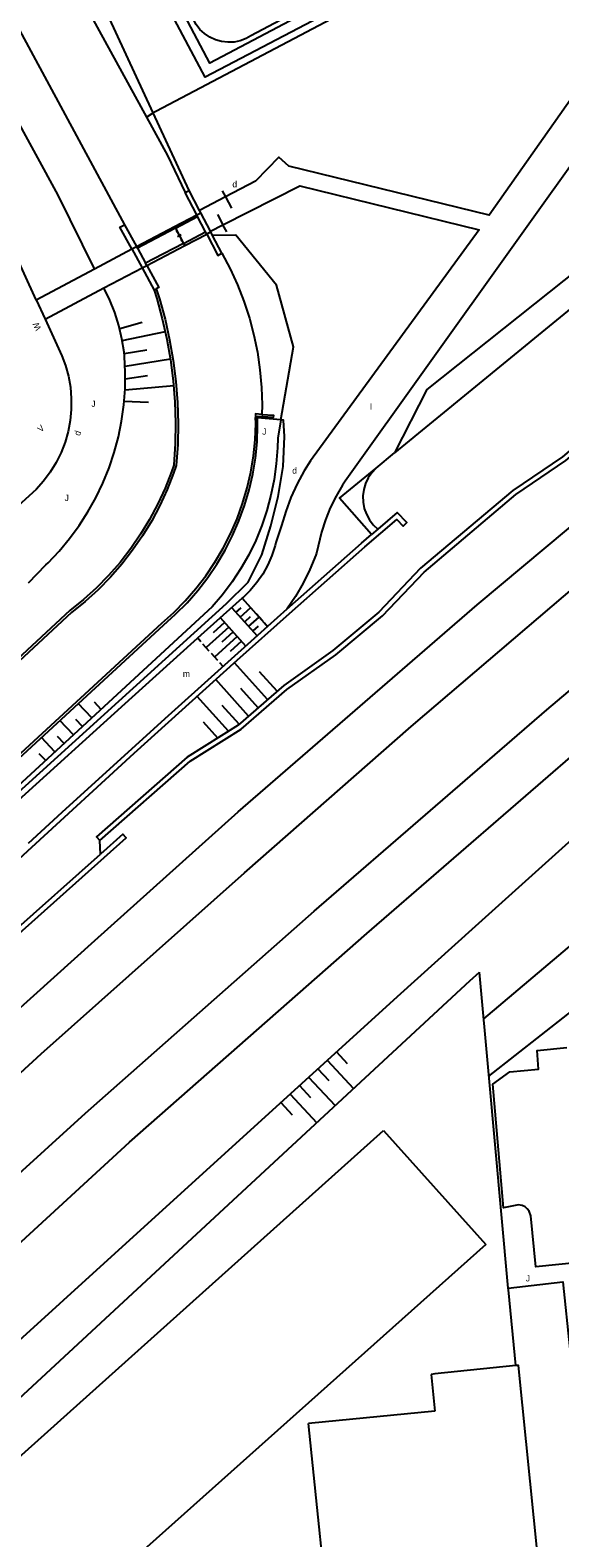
# Model space of a CAD drawing. Extents: x 134999 to 136502, y 457398 to 459002.
# Drawn here: x 136118.6 to 136160.8, y 457501.4 to 457621.4 of the extents above; entities that cross this region are included whole.
import ezdxf

# ---------------------------------------------------------------- set-up
doc = ezdxf.new("R2010")
doc.units = 0
for name, color, linetype in [('RI_DGTB_18', 7, 'Continuous'), ('RI_DGTB_19', 7, 'Continuous'), ('RI_DGTB_2', 7, 'Continuous'), ('RI_DGTB_28', 7, 'Continuous'), ('RI_DGTB_29', 7, 'Continuous'), ('RI_DGTB_30', 7, 'Continuous'), ('RI_DGTB_31', 7, 'Continuous'), ('RI_DGTB_43', 7, 'Continuous'), ('RI_DGTB_48', 7, 'Continuous'), ('RI_DGTB_49', 7, 'Continuous'), ('RI_DGTB_53', 7, 'Continuous'), ('RI_DGTB_54', 7, 'Continuous'), ('RI_DGTB_55', 7, 'Continuous'), ('RI_DGTB_58', 7, 'Continuous'), ('RI_DGTB_6', 7, 'Continuous')]:
    doc.layers.add(name, color=color, linetype=linetype)

msp = doc.modelspace()

# ---------------------------------------------------------------- linework, layer by layer
at = {"layer": 'RI_DGTB_18'}
for p, q in [((136128.415, 457614.798), (136122.744, 457627.053)), ((136131.267, 457608.633), (136128.415, 457614.798)), ((136125.737, 457597.628), (136127.534, 457598.15)), ((136125.948, 457596.681), (136129.371, 457597.387)), ((136126.095, 457595.656), (136127.906, 457595.934)), ((136126.161, 457594.639), (136129.776, 457595.221)), ((136126.161, 457592.756), (136130.037, 457593.101)), ((136126.18, 457593.639), (136127.946, 457593.894)), ((136126.067, 457591.851), (136128.024, 457591.775)), ((136137.509, 457568.096), (136134.867, 457571.023)), ((136138.263, 457568.753), (136136.861, 457570.307)), ((136136, 457566.783), (136133.378, 457569.687)), ((136124.26, 457567.313), (136123.721, 457567.889)), ((136134.397, 457565.574), (136131.892, 457568.349)), ((136136.754, 457567.439), (136135.376, 457568.967)), ((136123.525, 457566.635), (136122.447, 457567.786)), ((136135.246, 457566.126), (136133.891, 457567.627)), ((136122.056, 457565.279), (136120.977, 457566.43)), ((136122.79, 457565.957), (136122.261, 457566.522)), ((136133.538, 457565.033), (136132.407, 457566.287)), ((136120.586, 457563.922), (136119.507, 457565.075)), ((136121.321, 457564.601), (136120.801, 457565.155)), ((136119.851, 457563.244), (136119.342, 457563.787)), ((136142.255, 457539.379), (136144.354, 457537.128)), ((136142.995, 457540.052), (136143.851, 457539.134)), ((136140.775, 457538.033), (136142.887, 457535.768)), ((136141.515, 457538.706), (136142.388, 457537.77)), ((136139.295, 457536.688), (136141.421, 457534.409)), ((136140.035, 457537.361), (136140.925, 457536.406)), ((136138.556, 457536.015), (136139.463, 457535.042))]:
    msp.add_line(p, q, dxfattribs=at)
for points in [[(136123.733, 457602.393), (136120.854, 457608.26), (136113.226, 457622.174), (136108.621, 457631.115), (136104.943, 457638.994), (136101.264, 457646.446), (136083.989, 457678.217), (136077.85, 457689.911), (136077.399, 457690.806), (136074.236, 457697.397), (136072.278, 457700.64), (136071.067, 457702.994), (136069.704, 457704.875), (136065.561, 457709.646), (136062.974, 457712.597), (136061.189, 457715.009), (136060.471, 457716.789), (136060.125, 457718.639), (136060.201, 457718.837), (136061.046, 457719.422)], [(136138.561, 457590.37), (136139.56, 457596.18), (136138.21, 457601.09), (136134.98, 457605.06), (136133.129, 457605.049)], [(136118.479, 457577.398), (136119.864, 457578.813), (136120.035, 457578.981), (136120.922, 457579.92), (136121.75, 457580.913), (136122.514, 457581.954), (136123.213, 457583.041), (136123.843, 457584.169), (136124.402, 457585.334), (136124.888, 457586.531), (136125.299, 457587.757), (136125.633, 457589.005), (136125.89, 457590.271), (136126.067, 457591.551), (136126.166, 457592.839), (136126.184, 457594.131), (136126.122, 457595.422), (136126.085, 457595.763), (136125.918, 457596.827), (136125.672, 457597.875), (136125.35, 457598.901), (136124.951, 457599.901), (136124.48, 457600.869)], [(136138.561, 457590.37), (136138.31, 457588.91), (136138.293, 457588.131), (136138.2, 457586.866), (136138.027, 457585.61), (136137.776, 457584.367), (136137.447, 457583.143), (136137.041, 457581.942), (136136.56, 457580.768), (136136.007, 457579.628), (136135.382, 457578.524), (136134.689, 457577.462), (136133.931, 457576.446), (136133.11, 457575.48), (136049.78, 457498.58), (136039.98, 457488.88)], [(136146.138, 457586.524), (136145.809, 457586.152), (136145.522, 457585.741), (136145.303, 457585.29), (136145.158, 457584.809), (136145.092, 457584.312), (136145.105, 457583.81), (136145.198, 457583.317), (136145.368, 457582.845), (136145.611, 457582.405), (136145.92, 457582.01), (136146.288, 457581.669)], [(136154.701, 457542.678), (136190.72, 457573.09)]]:
    msp.add_lwpolyline(points, dxfattribs=at)
at = {"layer": 'RI_DGTB_19'}
msp.add_lwpolyline([(136287.155, 457698.697), (136238.43, 457663.49), (136206.108, 457637.341), (136150.17, 457592.78), (136147.611, 457587.732)], dxfattribs=at)
at = {"layer": 'RI_DGTB_2'}
for p, q in [((136150.513, 457514.376), (136150.81, 457511.455)), ((136150.81, 457511.455), (136140.767, 457510.459))]:
    msp.add_line(p, q, dxfattribs=at)
for points in [[(136157.251, 457515.068), (136150.808, 457514.408), (136150.513, 457514.376)], [(136159.023, 457499.818), (136157.47, 457515.09), (136157.251, 457515.068)], [(136142.639, 457492.204), (136140.767, 457510.459)]]:
    msp.add_lwpolyline(points, dxfattribs=at)
at = {"layer": 'RI_DGTB_28'}
for points in [[(136037.283, 457469.498), (136060.858, 457491.192), (136077.767, 457506.848), (136100.544, 457528.017), (136123.767, 457548.921), (136135.16, 457559.16), (136154.18, 457575.647), (136163.226, 457583.192)], [(136018.029, 457438.107), (136028.57, 457448.058), (136116.844, 457529.556), (136123.03, 457535.178), (136141.207, 457551.252), (136159.733, 457567.276), (136171.103, 457576.881)], [(136079.929, 457503.547), (136119.498, 457539.892), (136135.662, 457554.291), (136148.931, 457565.95), (136162.141, 457577.226)], [(136000, 457415.892), (136092.119, 457501.222), (136126.526, 457532.85), (136145.405, 457549.48), (136163.787, 457565.389)]]:
    msp.add_lwpolyline(points, dxfattribs=at)
at = {"layer": 'RI_DGTB_31'}
for p, q in [((136134.655, 457575.405), (136136.668, 457573.164)), ((136134.99, 457575.032), (136135.411, 457575.41)), ((136135.326, 457574.658), (136136.167, 457575.414)), ((136135.496, 457576.161), (136135.748, 457575.881)), ((136135.915, 457575.694), (136136.419, 457575.134)), ((136134.426, 457573.856), (136132.615, 457572.23)), ((136134.09, 457574.231), (136133.184, 457573.418)), ((136135.771, 457572.359), (136133.754, 457574.605)), ((136135.716, 457574.32), (136136.137, 457574.698)), ((136135.997, 457573.911), (136136.838, 457574.667)), ((136136.37, 457573.555), (136136.791, 457573.933)), ((136136.586, 457574.947), (136137.09, 457574.387)), ((136137.257, 457574.2), (136137.509, 457573.92)), ((136132.195, 457572.698), (136131.943, 457572.979)), ((136135.098, 457573.108), (136133.288, 457571.482)), ((136134.762, 457573.482), (136133.857, 457572.669)), ((136135.434, 457572.733), (136134.529, 457571.92)), ((136132.867, 457571.95), (136132.363, 457572.511)), ((136133.54, 457571.201), (136133.036, 457571.762)), ((136133.96, 457570.733), (136133.708, 457571.014))]:
    msp.add_line(p, q, dxfattribs=at)
at = {"layer": 'RI_DGTB_48'}
for p, q in [((136127.863, 457614.463), (136128.415, 457614.798)), ((136130.172, 457605.618), (136131.941, 457606.547)), ((136130.172, 457605.618), (136127.143, 457604.027)), ((136130.172, 457605.618), (136130.098, 457605.757)), ((136130.172, 457605.618), (136130.815, 457604.412)), ((136130.221, 457605.355), (136130.363, 457605.431)), ((136130.292, 457605.393), (136130.674, 457604.678)), ((136130.34, 457604.959), (136130.626, 457605.111)), ((136130.815, 457604.412), (136132.568, 457605.331)), ((136130.602, 457604.639), (136130.745, 457604.716)), ((136130.815, 457604.412), (136130.841, 457604.365)), ((136130.841, 457604.365), (136130.91, 457604.236)), ((136136.557, 457590.549), (136136.712, 457590.535)), ((136138.561, 457590.37), (136136.712, 457590.535)), ((136146.138, 457586.524), (136147.611, 457587.732)), ((136146.288, 457581.669), (136145.773, 457581.225)), ((136155.118, 457538.113), (136168.84, 457548.91)), ((136153.604, 457545.701), (136154.361, 457546.402)), ((136155.106, 457538.24), (136154.361, 457546.402))]:
    msp.add_line(p, q, dxfattribs=at)
for points in [[(136281.046, 457690.273), (136240.03, 457661.16), (136190.68, 457623.04), (136147.611, 457587.732)], [(136199.877, 457656.368), (136197.799, 457654.906), (136199.269, 457652.172), (136128.657, 457614.944), (136128.415, 457614.798)], [(136130.815, 457604.412), (136128.459, 457603.174), (136127.792, 457602.827)], [(136039.98, 457488.88), (136114.51, 457557.86), (136134.24, 457575.75), (136135.96, 457577.45), (136137.06, 457579.62), (136137.76, 457581.92), (136138.36, 457584.26), (136138.74, 457586.64), (136138.86, 457589.03), (136138.78, 457590.35), (136138.561, 457590.37)], [(136145.773, 457581.225), (136143.23, 457584.14), (136146.138, 457586.524)], [(136139.245, 457574.935), (136145.25, 457580.25), (136147.8, 457582.43), (136148.29, 457581.9), (136148.59, 457582.18), (136147.82, 457582.99), (136146.288, 457581.669)], [(136139.038, 457575.282), (136144.99, 457580.55), (136145.773, 457581.225)], [(136153.604, 457545.701), (136075.231, 457473.057), (136050.685, 457449.844)], [(136156.658, 457521.229), (136155.106, 457538.24)], [(136156.658, 457521.229), (136160.993, 457521.738), (136161.563, 457516.382)], [(136157.251, 457515.068), (136156.67, 457521.098), (136156.658, 457521.229)]]:
    msp.add_lwpolyline(points, dxfattribs=at)
at = {"layer": 'RI_DGTB_49'}
for p, q in [((136133.89, 457608.6), (136134.157, 457608.111)), ((136134.157, 457608.111), (136134.64, 457607.22)), ((136133.51, 457606.71), (136133.952, 457605.891)), ((136134.26, 457605.32), (136133.952, 457605.891))]:
    msp.add_line(p, q, dxfattribs=at)
msp.add_lwpolyline([(136179.214, 457685.457), (136196.623, 457652.376), (136132.905, 457618.765), (136115.046, 457652.608)], dxfattribs=at)
at = {"layer": 'RI_DGTB_53'}
for p, q in [((136134.157, 457608.111), (136132.095, 457607.036)), ((136132.954, 457605.387), (136133.952, 457605.891)), ((136137.509, 457573.92), (136135.496, 457576.161))]:
    msp.add_line(p, q, dxfattribs=at)
for points in [[(136274.02, 457704.6), (136181.17, 457638.65), (136180.259, 457637.981), (136178.643, 457636.717), (136177.077, 457635.39), (136175.564, 457634.004), (136174.106, 457632.56), (136172.706, 457631.06), (136171.365, 457629.507), (136170.086, 457627.902), (136168.87, 457626.249), (136167.72, 457624.55), (136155.149, 457606.662), (136139.206, 457610.563), (136138.409, 457611.28), (136136.554, 457609.361), (136134.157, 457608.111)], [(136180.699, 457634.358), (136179.21, 457633.106), (136177.755, 457631.779), (136176.355, 457630.393), (136175.013, 457628.952), (136173.73, 457627.458), (136172.509, 457625.913), (136171.352, 457624.319), (136170.26, 457622.68), (136143.69, 457585.47), (136143.48, 457585.159), (136142.952, 457584.279), (136142.495, 457583.36), (136142.11, 457582.409), (136141.8, 457581.43), (136141.41, 457579.74), (136141.351, 457579.583), (136140.88, 457578.453), (136140.335, 457577.357), (136139.721, 457576.298), (136139.038, 457575.282)], [(136133.952, 457605.891), (136140.082, 457608.987), (136154.335, 457605.479), (136140.92, 457587.11), (136140.414, 457586.297), (136139.854, 457585.259), (136139.365, 457584.185), (136138.949, 457583.08), (136138.61, 457581.95), (136138.17, 457580.6), (136138.107, 457580.352), (136137.855, 457579.567), (136137.527, 457578.81), (136137.128, 457578.088), (136136.66, 457577.408), (136136.13, 457576.777), (136135.54, 457576.2), (136135.496, 457576.161)], [(136135.496, 457576.161), (136132.2, 457573.21), (136126.142, 457567.759), (136117.379, 457559.784), (136108.67, 457551.75), (136038.83, 457487.12), (136037.76, 457487.34)], [(136118.739, 457556.35), (136001.646, 457448.073), (136001.584, 457448.047), (136001.491, 457447.948), (136001.297, 457447.659), (136001.174, 457447.334), (136001.128, 457446.989), (136001.162, 457446.643), (136001.274, 457446.314), (136001.458, 457446.019), (136001.494, 457445.983), (136003.855, 457443.43)], [(136223.823, 457529.55), (136158.851, 457522.931), (136158.451, 457527.001), (136158.311, 457527.362), (136158.167, 457527.561), (136157.993, 457527.715), (136157.759, 457527.821), (136157.481, 457527.865), (136157.341, 457527.851), (136156.291, 457527.631), (136155.421, 457537.481), (136156.771, 457538.471), (136159.051, 457538.661), (136158.961, 457540.161), (136161.311, 457540.401)]]:
    msp.add_lwpolyline(points, dxfattribs=at)
at = {"layer": 'RI_DGTB_54'}
for p, q in [((136130.098, 457605.757), (136131.868, 457606.686)), ((136131.868, 457606.686), (136132.19, 457606.854)), ((136127.067, 457604.168), (136130.098, 457605.757)), ((136130.91, 457604.236), (136132.661, 457605.154)), ((136132.986, 457605.325), (136132.661, 457605.154)), ((136123.733, 457602.393), (136126.698, 457603.975)), ((136126.698, 457603.975), (136127.067, 457604.168)), ((136127.886, 457602.65), (136130.91, 457604.236)), ((136127.515, 457602.469), (136127.886, 457602.65)), ((136119.097, 457599.931), (136123.733, 457602.393)), ((136124.48, 457600.869), (136127.515, 457602.469)), ((136119.806, 457598.386), (136124.48, 457600.869)), ((136119.097, 457599.931), (136119.806, 457598.386)), ((136139.038, 457575.282), (136137.509, 457573.92)), ((136124.201, 457555.799), (136124.15, 457556.88))]:
    msp.add_line(p, q, dxfattribs=at)
for points in [[(136201.91, 457620.7), (136190.61, 457611.77), (136186.61, 457609.14), (136179.16, 457603.09), (136175.79, 457599.657), (136169.445, 457594.492), (136163.151, 457589.266), (136160.973, 457587.433), (136157.02, 457584.75), (136149.68, 457578.55), (136146.37, 457575.05), (136142.71, 457571.99), (136138.8, 457569.22), (136135.17, 457566.06), (136131.1, 457563.5), (136123.89, 457557.18), (136124.15, 457556.88)], [(136124.15, 457556.88), (136131.34, 457563.18), (136135.41, 457565.74), (136139.04, 457568.9), (136142.95, 457571.67), (136146.65, 457574.75), (136149.96, 457578.25), (136157.26, 457584.43), (136161.227, 457587.127), (136164.003, 457589.463), (136170.011, 457594.444), (136176.07, 457599.363), (136179.42, 457602.79), (136186.85, 457608.82), (136190.85, 457611.45), (136202.15, 457620.38), (136201.91, 457620.7)], [(136119.097, 457599.931), (136114.827, 457609.237)], [(136119.806, 457598.386), (136121.147, 457595.463), (136121.431, 457594.688), (136121.662, 457593.832), (136121.814, 457592.959), (136121.888, 457592.075), (136121.882, 457591.189), (136121.796, 457590.307), (136121.63, 457589.436), (136121.387, 457588.583), (136121.068, 457587.756), (136120.676, 457586.961), (136120.214, 457586.205), (136119.685, 457585.493), (136119.095, 457584.832), (136111.064, 457577.555)], [(136137.509, 457573.92), (136129.318, 457566.565), (136121.128, 457559.103), (136118.461, 457556.65)], [(136118.739, 457556.35), (136126.891, 457563.819), (136135.096, 457571.229), (136139.245, 457574.935)], [(136099.306, 457533.214), (136097.54, 457531.58), (136097.82, 457531.28), (136100.141, 457533.431), (136108.79, 457541.376), (136117.493, 457549.263), (136126.25, 457557.09), (136125.99, 457557.39), (136124.201, 457555.799)], [(136161.725, 457556.948), (136154.02, 457550.03), (136147.81, 457544.43), (136040.89, 457447.21), (136022.964, 457431.301)], [(136099.306, 457533.214), (136108.219, 457541.396), (136117.185, 457549.518), (136124.201, 457555.799)]]:
    msp.add_lwpolyline(points, dxfattribs=at)
at = {"layer": 'RI_DGTB_55'}
for points in [[(136196.949, 457655.273), (136198.574, 457652.238), (136132.548, 457617.637), (136114.894, 457650.812), (136113.527, 457650.075), (136097.454, 457680.477), (136098.843, 457681.226), (136081.172, 457714.844)], [(136193.021, 457650.992), (136136.179, 457620.934), (136135.798, 457620.721), (136135.33, 457620.544), (136134.839, 457620.443), (136134.338, 457620.422), (136133.841, 457620.48), (136133.359, 457620.617), (136132.905, 457620.829), (136132.49, 457621.11), (136132.125, 457621.453), (136131.82, 457621.85), (136131.581, 457622.291), (136084.467, 457711.393)]]:
    msp.add_lwpolyline(points, dxfattribs=at)
at = {"layer": 'RI_DGTB_58'}
for p, q in [((136102.393, 457649.868), (136126.134, 457605.889)), ((136121.392, 457626.305), (136127.863, 457614.463)), ((136130.945, 457608.465), (136131.267, 457608.633)), ((136132.095, 457607.036), (136131.267, 457608.633)), ((136131.868, 457606.686), (136130.945, 457608.465)), ((136131.941, 457606.547), (136131.868, 457606.686)), ((136132.568, 457605.331), (136131.941, 457606.547)), ((136132.19, 457606.854), (136132.095, 457607.036)), ((136132.954, 457605.387), (136132.19, 457606.854)), ((136126.134, 457605.889), (136127.067, 457604.168)), ((136132.661, 457605.154), (136132.568, 457605.331)), ((136132.986, 457605.325), (136132.954, 457605.387)), ((136133.011, 457605.277), (136132.986, 457605.325)), ((136133.129, 457605.049), (136133.011, 457605.277)), ((136133.867, 457603.631), (136133.129, 457605.049)), ((136126.698, 457603.975), (136127.515, 457602.469)), ((136127.067, 457604.168), (136127.143, 457604.027)), ((136127.143, 457604.027), (136127.792, 457602.827)), ((136127.886, 457602.65), (136127.792, 457602.827)), ((136127.515, 457602.469), (136128.473, 457600.693)), ((136128.652, 457600.789), (136128.473, 457600.693))]:
    msp.add_line(p, q, dxfattribs=at)
for points in [[(136127.863, 457614.463), (136129.538, 457611.397), (136130.945, 457608.465)], [(136126.698, 457603.975), (136125.755, 457605.716), (136126.134, 457605.889)], [(136132.661, 457605.154), (136133.553, 457603.444), (136133.867, 457603.631)], [(136127.886, 457602.65), (136128.842, 457600.892), (136128.652, 457600.789)], [(136133.867, 457603.631), (136134.524, 457602.39), (136135.109, 457601.114), (136135.62, 457599.807), (136136.056, 457598.472), (136136.415, 457597.115), (136136.696, 457595.74), (136136.899, 457594.35), (136137.022, 457592.952), (136137.066, 457591.549), (136137.056, 457590.802)], [(136128.652, 457600.789), (136128.901, 457599.994), (136129.344, 457598.377), (136129.71, 457596.741), (136129.998, 457595.089), (136130.206, 457593.425), (136130.335, 457591.753), (136130.384, 457590.077), (136130.353, 457588.401), (136130.242, 457586.728), (136130.03, 457586.114), (136129.521, 457584.817), (136128.938, 457583.551), (136128.284, 457582.322), (136127.56, 457581.131), (136126.769, 457579.985), (136125.913, 457578.885), (136124.996, 457577.837), (136124.02, 457576.842), (136122.988, 457575.906), (136121.905, 457575.03), (136109.003, 457563.066), (136066.932, 457524.706), (136036.925, 457496.996)], [(136128.473, 457600.693), (136128.683, 457600.024), (136129.129, 457598.412), (136129.498, 457596.78), (136129.788, 457595.133), (136130, 457593.473), (136130.131, 457591.805), (136130.183, 457590.133), (136130.155, 457588.46), (136130.047, 457586.791), (136130.038, 457586.747), (136129.857, 457586.221), (136129.352, 457584.929), (136128.773, 457583.668), (136128.123, 457582.442), (136127.403, 457581.256), (136126.616, 457580.114), (136125.765, 457579.019), (136124.851, 457577.974), (136123.88, 457576.984), (136122.852, 457576.052), (136121.773, 457575.18), (136108.868, 457563.214)], [(136137.056, 457590.802), (136136.55, 457590.836), (136136.557, 457590.549)], [(136137.056, 457590.802), (136137.98, 457590.74), (136137.96, 457590.54), (136136.71, 457590.624), (136136.712, 457590.535)], [(136037.808, 457490.028), (136129.079, 457574.169), (136130.044, 457575.032), (136130.955, 457575.953), (136131.806, 457576.929), (136132.596, 457577.955), (136133.321, 457579.028), (136133.978, 457580.143), (136134.565, 457581.298), (136135.08, 457582.486), (136135.52, 457583.703), (136135.885, 457584.946), (136136.172, 457586.209), (136136.38, 457587.487), (136136.51, 457588.775), (136136.559, 457590.069), (136136.557, 457590.549)], [(136037.839, 457489.787), (136129.221, 457574.031), (136130.187, 457574.892), (136131.098, 457575.81), (136131.95, 457576.783), (136132.741, 457577.807), (136133.467, 457578.878), (136134.125, 457579.992), (136134.714, 457581.144), (136135.23, 457582.33), (136135.671, 457583.546), (136136.037, 457584.787), (136136.325, 457586.049), (136136.535, 457587.325), (136136.666, 457588.612), (136136.716, 457589.905), (136136.712, 457590.535)]]:
    msp.add_lwpolyline(points, dxfattribs=at)
at = {"layer": 'RI_DGTB_6'}
for p, q in [((136112.786, 457503.347), (136146.732, 457533.789)), ((136146.732, 457533.789), (136154.872, 457524.712)), ((136154.872, 457524.712), (136120.852, 457494.352))]:
    msp.add_line(p, q, dxfattribs=at)

# ---------------------------------------------------------------- texts
at = {"layer": 'RI_DGTB_29'}
msp.add_text('d', height=0.5, dxfattribs=at).set_placement((136134.707, 457608.871))
for height, rotation, p in [(0.499, 72.85486, (136122.564, 457589.06)), (0.5, 359.99965, (136139.47, 457586.08))]:
    msp.add_text('d', height=height, rotation=rotation, dxfattribs=at).set_placement(p)
at = {"layer": 'RI_DGTB_30'}
for s, height, rotation, p in [('W', 0.499, 114.66395, (136119.515, 457597.615)), ('V', 0.5, 42.17916, (136119.472, 457589.34))]:
    msp.add_text(s, height=height, rotation=rotation, dxfattribs=at).set_placement(p)
at = {"layer": 'RI_DGTB_31'}
for p in [(136123.481, 457591.401), (136121.361, 457583.902)]:
    msp.add_text('J', height=0.5, dxfattribs=at).set_placement(p)
for rotation, p in [(359.99965, (136137.08, 457589.18)), (359.99973, (136158.061, 457521.772))]:
    msp.add_text('J', height=0.5, rotation=rotation, dxfattribs=at).set_placement(p)
at = {"layer": 'RI_DGTB_43'}
for s, p in [('l', (136145.67, 457591.164)), ('m', (136130.764, 457569.904))]:
    msp.add_text(s, height=0.5, dxfattribs=at).set_placement(p)

doc.saveas('drawing.dxf')
